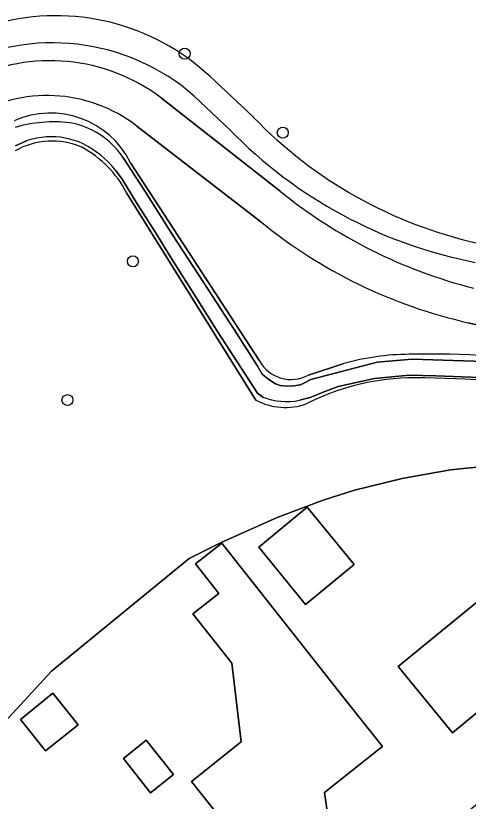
# Model space of a CAD drawing. Extents: x 159626 to 160723, y 388173 to 389416.
# Drawn here: x 160073 to 160113.3, y 388849 to 388918.9 of the extents above; entities that cross this region are included whole.
import ezdxf

# ---------------------------------------------------------------- set-up
doc = ezdxf.new("R2010")
doc.units = 0
for name, color, linetype in [('IMGEO_Berm_groen', 7, 'Continuous'), ('IMGEO_Boom', 7, 'Continuous'), ('IMGEO_Erf', 7, 'Continuous'), ('IMGEO_Fietspad_gesloten', 7, 'Continuous'), ('IMGEO_Grasland_agrarisch', 7, 'Continuous'), ('IMGEO_Grasland_overig', 7, 'Continuous'), ('IMGEO_Loofbos', 7, 'Continuous'), ('IMGEO_Oever', 7, 'Continuous'), ('IMGEO_Pand', 7, 'Continuous'), ('IMGEO_Waterloop', 7, 'Continuous')]:
    doc.layers.add(name, color=color, linetype=linetype)

msp = doc.modelspace()

# ---------------------------------------------------------------- linework, layer by layer
at = {"layer": 'IMGEO_Berm_groen'}
for points in [[(160092.076, 388908.77), (160088.918, 388911.762)], [(160085.988, 388911.588), (160096.562, 388903.312)]]:
    msp.add_lwpolyline(points, dxfattribs=at)
for centre, radius, start, end in [((160076.298, 388897.331), 19.171, 48.83141, 117.83738), ((160076.062, 388898.405), 16.502, 53.02244, 116.11043), ((160121.787, 388937.668), 41.447, 224.20487, 259.09023), ((160124.753, 388938.066), 44.75, 230.95322, 255.83428)]:
    msp.add_arc(centre, radius, start, end, dxfattribs=at)
at = {"layer": 'IMGEO_Boom'}
for centre in [(160088.057, 388915.536), (160096.802, 388908.503), (160083.449, 388897.067), (160077.625, 388884.718)]:
    msp.add_circle(centre, 0.489, dxfattribs=at)
at = {"layer": 'IMGEO_Erf'}
msp.add_lwpolyline([(160110.715, 388846.034), (160142.904, 388872.292), (160143.174, 388872.785), (160140.197, 388874.392), (160136.853, 388875.88), (160132.751, 388877.291), (160129.384, 388878.138), (160125.963, 388878.728), (160123.373, 388879), (160119, 388879.074), (160116.086, 388878.95), (160111.735, 388878.505), (160107.426, 388877.75), (160103.183, 388876.691), (160100.4, 388875.818), (160096.312, 388874.263), (160091.325, 388872.058), (160088.475, 388870.635), (160076.202, 388860.613), (160050.01, 388832.209)], dxfattribs=at)
for points in [[(160094.651, 388871.635), (160098.981, 388875.184), (160103.164, 388870.081), (160098.833, 388866.531)], [(160107.085, 388861.004), (160115.046, 388867.526), (160114.475, 388868.221), (160120.967, 388873.54), (160122.284, 388871.931), (160122.886, 388872.425), (160123.658, 388872.414), (160125.286, 388870.425), (160125.147, 388869.665), (160124.543, 388869.17), (160128.456, 388864.393), (160121.948, 388859.097), (160119.852, 388861.687), (160111.899, 388855.13)], [(160088.664, 388850.792), (160093.106, 388854.309), (160092.272, 388861.304), (160088.802, 388865.692), (160091.108, 388867.515), (160089.022, 388870.152), (160091.359, 388872), (160094.375, 388868.189), (160096.914, 388864.975), (160102.571, 388857.822), (160105.673, 388853.9), (160105.301, 388853.604), (160100.524, 388849.804), (160100.735, 388848.355), (160101.385, 388843.901), (160096.233, 388839.817), (160093.128, 388843.736), (160091.174, 388846.201), (160091.865, 388846.748)], [(160073.429, 388856.306), (160076.32, 388858.63), (160078.563, 388855.838), (160075.672, 388853.514)], [(160085.027, 388849.78), (160082.603, 388852.841), (160084.642, 388854.456), (160087.066, 388851.394)]]:
    msp.add_lwpolyline(points, close=True, dxfattribs=at)
at = {"layer": 'IMGEO_Fietspad_gesloten'}
for points in [[(160096.562, 388903.312), (160085.988, 388911.588)], [(160083.802, 388909.096), (160094.837, 388900.589)], [(160113.319, 388891.599), (160122.442, 388889.495), (160124.242, 388888.964), (160129.373, 388887.452)]]:
    msp.add_lwpolyline(points, dxfattribs=at)
for centre, radius, start, end in [((160076.062, 388898.405), 16.502, 53.02244, 116.11043), ((160075.833, 388898.76), 13.051, 52.367, 122.04404), ((160124.753, 388938.066), 44.75, 230.95322, 255.83428), ((160123.158, 388935.319), 44.814, 230.80433, 257.31731)]:
    msp.add_arc(centre, radius, start, end, dxfattribs=at)
at = {"layer": 'IMGEO_Grasland_agrarisch'}
msp.add_lwpolyline([(160090.292, 388913.523), (160094.176, 388909.895)], dxfattribs=at)
for centre, radius, start, end in [((160076.628, 388898.898), 20.015, 46.94393, 105.22313), ((160122.797, 388937.487), 39.756, 223.95157, 257.50076)]:
    msp.add_arc(centre, radius, start, end, dxfattribs=at)
at = {"layer": 'IMGEO_Grasland_overig'}
for points in [[(160094.837, 388900.589), (160083.802, 388909.096)], [(160083.248, 388905.836), (160094.718, 388888.199)], [(160129.373, 388887.452), (160124.242, 388888.964), (160122.442, 388889.495), (160113.319, 388891.599)], [(160099.094, 388886.946), (160102.225, 388887.975)]]:
    msp.add_lwpolyline(points, dxfattribs=at)
for centre, radius, start, end in [((160075.833, 388898.76), 13.051, 52.367, 122.04404), ((160076.124, 388902.296), 7.955, 26.41896, 114.08662), ((160123.158, 388935.319), 44.814, 230.80433, 257.31731), ((160108.302, 388865.871), 22.924, 90.59566, 105.3732), ((160109.91, 388810.873), 77.943, 80.81269, 91.35748), ((160097.54, 388889.788), 3.239, 209.37406, 298.66944)]:
    msp.add_arc(centre, radius, start, end, dxfattribs=at)
at = {"layer": 'IMGEO_Loofbos'}
for points in [[(160094.396, 388884.71), (160082.885, 388903.165)], [(160050.01, 388832.209), (160076.202, 388860.613), (160088.475, 388870.635), (160091.325, 388872.058), (160096.312, 388874.263), (160100.4, 388875.818), (160103.183, 388876.691), (160107.426, 388877.75), (160111.735, 388878.505), (160116.086, 388878.95), (160119, 388879.074), (160123.373, 388879), (160125.963, 388878.728), (160129.384, 388878.138), (160132.751, 388877.291), (160136.853, 388875.88), (160140.197, 388874.392), (160143.174, 388872.785), (160142.904, 388872.292), (160144.18, 388873.466), (160142.476, 388874.889), (160137.913, 388879.986)]]:
    msp.add_lwpolyline(points, dxfattribs=at)
for centre, radius, start, end in [((160076.25, 388901.164), 6.601, 66.38813, 119.81302), ((160074.358, 388898.749), 9.603, 27.37678, 61.81073), ((160108.633, 388865.149), 21.555, 90.2422, 116.86422), ((160107.71, 388781.9), 104.807, 81.64893, 89.54514), ((160097.032, 388889.797), 5.729, 242.60295, 288.95242)]:
    msp.add_arc(centre, radius, start, end, dxfattribs=at)
at = {"layer": 'IMGEO_Oever'}
for points in [[(160074.04, 388907.817), (160072.988, 388907.352)], [(160082.545, 388906.341), (160084.59, 388903.171), (160086.974, 388899.433), (160089.318, 388895.831), (160092.472, 388891.011), (160094.519, 388887.789), (160094.966, 388887.032), (160095.551, 388886.56), (160096.147, 388886.168), (160096.579, 388886.006), (160097.12, 388885.952), (160097.783, 388885.993), (160098.364, 388886.087), (160098.797, 388886.29), (160099.311, 388886.547), (160105.218, 388888.103), (160108.315, 388888.346), (160115.641, 388888.116)], [(160094.718, 388888.199), (160083.248, 388905.836)], [(160095.009, 388884.985), (160094.555, 388885.345), (160090.988, 388890.816), (160089.082, 388893.84), (160086.978, 388897.156), (160085.472, 388899.636), (160083.753, 388902.328), (160082.487, 388904.38), (160081.915, 388905.178)], [(160082.885, 388903.165), (160094.396, 388884.71)], [(160102.225, 388887.975), (160099.094, 388886.946)], [(160115.121, 388886.698), (160110.433, 388886.886), (160108.039, 388886.927), (160104.979, 388886.631), (160101.737, 388885.918), (160100.55, 388885.484), (160099.237, 388884.949), (160098.283, 388884.698)]]:
    msp.add_lwpolyline(points, dxfattribs=at)
for centre, radius, start, end in [((160076.124, 388902.296), 7.955, 26.41896, 114.08662), ((160076.407, 388896.977), 12.491, 83.4304, 106.01909), ((160076.63, 388902.358), 7.131, 33.95864, 80.26519), ((160076.25, 388901.164), 6.601, 66.38813, 119.81302), ((160076.604, 388898.872), 9.305, 95.38665, 105.99182), ((160076.156, 388901.4), 6.75, 64.85853, 93.62084), ((160074.906, 388899.447), 9.054, 39.27274, 62.9451), ((160074.358, 388898.749), 9.603, 27.37678, 61.81073), ((160108.302, 388865.871), 22.924, 90.59566, 105.3732), ((160109.91, 388810.873), 77.943, 80.81269, 91.35748), ((160097.54, 388889.788), 3.239, 209.37406, 298.66944), ((160108.633, 388865.149), 21.555, 90.2422, 116.86422), ((160107.71, 388781.9), 104.807, 81.64893, 89.54514), ((160097.032, 388889.797), 5.729, 242.60295, 288.95242), ((160097.138, 388890.457), 5.872, 248.73882, 281.24166)]:
    msp.add_arc(centre, radius, start, end, dxfattribs=at)
at = {"layer": 'IMGEO_Pand'}
for points in [[(160098.833, 388866.531), (160103.164, 388870.081), (160098.981, 388875.184), (160094.651, 388871.635)], [(160111.899, 388855.13), (160119.852, 388861.687), (160121.948, 388859.097), (160128.456, 388864.393), (160124.543, 388869.17), (160125.147, 388869.665), (160125.286, 388870.425), (160123.658, 388872.414), (160122.886, 388872.425), (160122.284, 388871.931), (160120.967, 388873.54), (160114.475, 388868.221), (160115.046, 388867.526), (160107.085, 388861.004)], [(160094.375, 388868.189), (160091.359, 388872), (160089.022, 388870.152), (160091.108, 388867.515), (160088.802, 388865.692), (160092.272, 388861.304), (160093.106, 388854.309), (160088.664, 388850.792), (160091.865, 388846.748), (160091.174, 388846.201), (160093.128, 388843.736), (160096.233, 388839.817), (160101.385, 388843.901), (160100.735, 388848.355), (160100.524, 388849.804), (160105.301, 388853.604), (160105.673, 388853.9), (160102.571, 388857.822), (160096.914, 388864.975)], [(160073.429, 388856.306), (160075.672, 388853.514), (160078.563, 388855.838), (160076.32, 388858.63)], [(160085.027, 388849.78), (160087.066, 388851.394), (160084.642, 388854.456), (160082.603, 388852.841)]]:
    msp.add_lwpolyline(points, close=True, dxfattribs=at)
at = {"layer": 'IMGEO_Waterloop'}
for points in [[(160094.176, 388909.895), (160090.292, 388913.523)], [(160088.918, 388911.762), (160092.076, 388908.77)], [(160072.988, 388907.352), (160074.04, 388907.817)], [(160115.641, 388888.116), (160108.315, 388888.346), (160105.218, 388888.103), (160099.311, 388886.547), (160098.797, 388886.29), (160098.364, 388886.087), (160097.783, 388885.993), (160097.12, 388885.952), (160096.579, 388886.006), (160096.147, 388886.168), (160095.551, 388886.56), (160094.966, 388887.032), (160094.519, 388887.789), (160092.472, 388891.011), (160089.318, 388895.831), (160086.974, 388899.433), (160084.59, 388903.171), (160082.545, 388906.341)], [(160081.915, 388905.178), (160082.487, 388904.38), (160083.753, 388902.328), (160085.472, 388899.636), (160086.978, 388897.156), (160089.082, 388893.84), (160090.988, 388890.816), (160094.555, 388885.345), (160095.009, 388884.985)], [(160098.283, 388884.698), (160099.237, 388884.949), (160100.55, 388885.484), (160101.737, 388885.918), (160104.979, 388886.631), (160108.039, 388886.927), (160110.433, 388886.886), (160115.121, 388886.698)]]:
    msp.add_lwpolyline(points, dxfattribs=at)
for centre, radius, start, end in [((160076.628, 388898.898), 20.015, 46.94393, 105.22313), ((160076.298, 388897.331), 19.171, 48.83141, 117.83738), ((160122.797, 388937.487), 39.756, 223.95157, 257.50076), ((160076.407, 388896.977), 12.491, 83.4304, 106.01909), ((160076.63, 388902.358), 7.131, 33.95864, 80.26519), ((160121.787, 388937.668), 41.447, 224.20487, 259.09023), ((160076.604, 388898.872), 9.305, 95.38665, 105.99182), ((160076.156, 388901.4), 6.75, 64.85853, 93.62084), ((160074.906, 388899.447), 9.054, 39.27274, 62.9451), ((160097.138, 388890.457), 5.872, 248.73882, 281.24166)]:
    msp.add_arc(centre, radius, start, end, dxfattribs=at)

doc.saveas('drawing.dxf')
